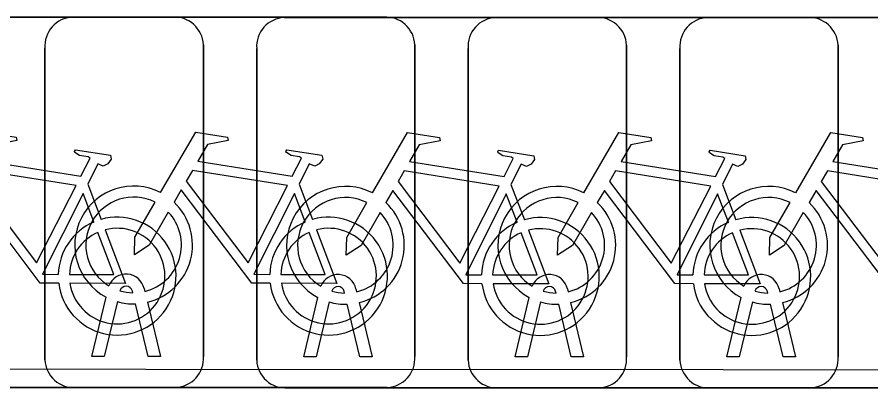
# Model space of a CAD drawing. Extents: x 160732 to 162105, y 387428 to 388479.
# Drawn here: x 160975.413 to 160977.719, y 388317.625 to 388318.626 of the extents above; entities that cross this region are included whole.
import ezdxf

# ---------------------------------------------------------------- set-up
doc = ezdxf.new("R2010")
doc.units = 0
doc.layers.add('IMGEO_Fietsenrek', color=7, linetype='Continuous')
doc.layers.add('IMGEO_Voetpad_open', color=7, linetype='Continuous')

msp = doc.modelspace()

# ---------------------------------------------------------------- linework, layer by layer
at = {"layer": 'IMGEO_Fietsenrek'}
for p, q in [((160974.9919, 388318.6255), (160975.8328, 388318.6255)), ((160975.8328, 388318.6255), (160974.9919, 388318.6255)), ((160975.5629, 388318.6255), (160976.4038, 388318.6255)), ((160976.4038, 388318.6255), (160975.5629, 388318.6255)), ((160976.1349, 388318.6245), (160976.9758, 388318.6245)), ((160976.9758, 388318.6245), (160976.1349, 388318.6245)), ((160976.7059, 388318.6245), (160977.5468, 388318.6245)), ((160977.5468, 388318.6245), (160976.7059, 388318.6245)), ((160977.2779, 388318.6245), (160978.1188, 388318.6245)), ((160978.1188, 388318.6245), (160977.2779, 388318.6245)), ((160975.4885, 388317.7009), (160975.4885, 388318.5418)), ((160975.4885, 388318.5418), (160975.4885, 388317.7009)), ((160975.9165, 388318.5511), (160975.9165, 388317.7102)), ((160975.9165, 388317.7102), (160975.9165, 388318.5511)), ((160976.0605, 388317.6999), (160976.0605, 388318.5408)), ((160976.0605, 388318.5408), (160976.0605, 388317.6999)), ((160976.4875, 388318.5511), (160976.4875, 388317.7102)), ((160976.4875, 388317.7102), (160976.4875, 388318.5511)), ((160976.6315, 388317.6999), (160976.6315, 388318.5408)), ((160976.6315, 388318.5408), (160976.6315, 388317.6999)), ((160977.0595, 388318.5501), (160977.0595, 388317.7092)), ((160977.0595, 388317.7092), (160977.0595, 388318.5501)), ((160977.2035, 388317.6999), (160977.2035, 388318.5408)), ((160977.2035, 388318.5408), (160977.2035, 388317.6999)), ((160977.6305, 388318.5501), (160977.6305, 388317.7092)), ((160977.6305, 388317.7092), (160977.6305, 388318.5501)), ((160975.6042, 388318.1752), (160975.6405, 388318.08)), ((160976.1752, 388318.1752), (160976.2115, 388318.08)), ((160976.7472, 388318.1742), (160976.7835, 388318.079)), ((160977.3182, 388318.1742), (160977.3545, 388318.079)), ((160975.7566, 388317.8934), (160975.7584, 388317.8855)), ((160976.3286, 388317.8924), (160976.3304, 388317.8845)), ((160976.8996, 388317.8924), (160976.9014, 388317.8845)), ((160977.4716, 388317.8924), (160977.4734, 388317.8845)), ((160975.6155, 388317.7103), (160975.6538, 388317.8703)), ((160975.7259, 388317.8819), (160975.7249, 388317.8862)), ((160976.1875, 388317.7093), (160976.2258, 388317.8693)), ((160976.2979, 388317.8809), (160976.2969, 388317.8852)), ((160976.7585, 388317.7093), (160976.7968, 388317.8693)), ((160976.8689, 388317.8809), (160976.8679, 388317.8852)), ((160977.3305, 388317.7093), (160977.3688, 388317.8693)), ((160977.4409, 388317.8809), (160977.4399, 388317.8852)), ((160975.6842, 388317.8581), (160975.6489, 388317.7103)), ((160975.767, 388317.7103), (160975.7331, 388317.852)), ((160975.7654, 388317.8563), (160975.8004, 388317.7103)), ((160976.2562, 388317.8571), (160976.2209, 388317.7093)), ((160976.339, 388317.7093), (160976.3051, 388317.851)), ((160976.3374, 388317.8553), (160976.3724, 388317.7093)), ((160976.8272, 388317.8571), (160976.7919, 388317.7093)), ((160976.91, 388317.7093), (160976.8761, 388317.851)), ((160976.9084, 388317.8553), (160976.9434, 388317.7093)), ((160977.3992, 388317.8571), (160977.3639, 388317.7093)), ((160977.482, 388317.7093), (160977.4481, 388317.851)), ((160977.4804, 388317.8553), (160977.5154, 388317.7093)), ((160975.6489, 388317.7103), (160975.6155, 388317.7103)), ((160975.8004, 388317.7103), (160975.767, 388317.7103)), ((160976.2209, 388317.7093), (160976.1875, 388317.7093)), ((160976.3724, 388317.7093), (160976.339, 388317.7093)), ((160976.7919, 388317.7093), (160976.7585, 388317.7093)), ((160976.9434, 388317.7093), (160976.91, 388317.7093)), ((160977.3639, 388317.7093), (160977.3305, 388317.7093)), ((160977.5154, 388317.7093), (160977.482, 388317.7093)), ((160975.8421, 388317.6265), (160975.0012, 388317.6265)), ((160975.0012, 388317.6265), (160975.8421, 388317.6265)), ((160976.4131, 388317.6265), (160975.5722, 388317.6265)), ((160975.5722, 388317.6265), (160976.4131, 388317.6265)), ((160976.9851, 388317.6255), (160976.1442, 388317.6255)), ((160976.1442, 388317.6255), (160976.9851, 388317.6255)), ((160977.5561, 388317.6255), (160976.7152, 388317.6255)), ((160976.7152, 388317.6255), (160977.5561, 388317.6255)), ((160978.1281, 388317.6255), (160977.2872, 388317.6255)), ((160977.2872, 388317.6255), (160978.1281, 388317.6255))]:
    msp.add_line(p, q, dxfattribs=at)
for points in [[(160975.2301, 388318.1522), (160975.3248, 388318.3157), (160975.411, 388318.3019), (160975.4127, 388318.2932), (160975.3566, 388318.2823), (160975.3304, 388318.237), (160975.5856, 388318.1962)], [(160975.8011, 388318.1522), (160975.8958, 388318.3157), (160975.982, 388318.3019), (160975.9837, 388318.2932), (160975.9276, 388318.2823), (160975.9014, 388318.237), (160976.1566, 388318.1962)], [(160976.3731, 388318.1512), (160976.4678, 388318.3147), (160976.554, 388318.3009), (160976.5557, 388318.2922), (160976.4996, 388318.2813), (160976.4734, 388318.236), (160976.7286, 388318.1952)], [(160976.9441, 388318.1512), (160977.0388, 388318.3147), (160977.125, 388318.3009), (160977.1267, 388318.2922), (160977.0706, 388318.2813), (160977.0444, 388318.236), (160977.2996, 388318.1952)], [(160977.5161, 388318.1512), (160977.6108, 388318.3147), (160977.697, 388318.3009), (160977.6987, 388318.2922), (160977.6426, 388318.2813), (160977.6164, 388318.236), (160977.8716, 388318.1952)], [(160975.5856, 388318.1962), (160975.6106, 388318.245), (160975.6055, 388318.249), (160975.5823, 388318.2527), (160975.5696, 388318.2602), (160975.5686, 388318.2633), (160975.5708, 388318.2679), (160975.6656, 388318.2528), (160975.6679, 388318.2425), (160975.6585, 388318.2301), (160975.6461, 388318.2237), (160975.6316, 388318.2299), (160975.6042, 388318.1752)], [(160976.1566, 388318.1962), (160976.1816, 388318.245), (160976.1765, 388318.249), (160976.1533, 388318.2527), (160976.1406, 388318.2602), (160976.1396, 388318.2633), (160976.1418, 388318.2679), (160976.2366, 388318.2528), (160976.2389, 388318.2425), (160976.2295, 388318.2301), (160976.2171, 388318.2237), (160976.2026, 388318.2299), (160976.1752, 388318.1752)], [(160976.7286, 388318.1952), (160976.7536, 388318.244), (160976.7485, 388318.248), (160976.7253, 388318.2517), (160976.7126, 388318.2592), (160976.7116, 388318.2623), (160976.7138, 388318.2669), (160976.8086, 388318.2518), (160976.8109, 388318.2415), (160976.8015, 388318.2291), (160976.7891, 388318.2227), (160976.7746, 388318.2289), (160976.7472, 388318.1742)], [(160977.2996, 388318.1952), (160977.3246, 388318.244), (160977.3195, 388318.248), (160977.2963, 388318.2517), (160977.2836, 388318.2592), (160977.2826, 388318.2623), (160977.2848, 388318.2669), (160977.3796, 388318.2518), (160977.3819, 388318.2415), (160977.3725, 388318.2291), (160977.3601, 388318.2227), (160977.3456, 388318.2289), (160977.3182, 388318.1742)], [(160975.5727, 388318.171), (160975.3159, 388318.212), (160975.2992, 388318.1832), (160975.4662, 388317.9629), (160975.5727, 388318.171)], [(160976.1437, 388318.171), (160975.8869, 388318.212), (160975.8702, 388318.1832), (160976.0372, 388317.9629), (160976.1437, 388318.171)], [(160976.7157, 388318.17), (160976.4589, 388318.211), (160976.4422, 388318.1822), (160976.6092, 388317.9619), (160976.7157, 388318.17)], [(160977.2867, 388318.17), (160977.0299, 388318.211), (160977.0132, 388318.1822), (160977.1802, 388317.9619), (160977.2867, 388318.17)], [(160977.8587, 388318.17), (160977.6019, 388318.211), (160977.5852, 388318.1822), (160977.7522, 388317.9619), (160977.8587, 388318.17)], [(160975.5258, 388317.9075), (160975.4761, 388317.9076), (160975.2854, 388318.1593), (160975.2664, 388318.1265)], [(160975.6207, 388318.073), (160975.5914, 388318.1498), (160975.482, 388317.9317), (160975.5247, 388317.9316)], [(160976.0968, 388317.9075), (160976.0471, 388317.9076), (160975.8564, 388318.1593), (160975.8374, 388318.1265)], [(160976.1917, 388318.073), (160976.1624, 388318.1498), (160976.053, 388317.9317), (160976.0957, 388317.9316)], [(160976.6688, 388317.9065), (160976.6191, 388317.9066), (160976.4284, 388318.1583), (160976.4094, 388318.1255)], [(160976.7637, 388318.072), (160976.7344, 388318.1488), (160976.625, 388317.9307), (160976.6677, 388317.9306)], [(160977.2398, 388317.9065), (160977.1901, 388317.9066), (160976.9994, 388318.1583), (160976.9804, 388318.1255)], [(160977.3347, 388318.072), (160977.3054, 388318.1488), (160977.196, 388317.9307), (160977.2387, 388317.9306)], [(160977.8118, 388317.9065), (160977.7621, 388317.9066), (160977.5714, 388318.1583), (160977.5524, 388318.1255)], [(160975.8218, 388318.0997), (160975.7702, 388318.0105), (160975.7303, 388317.9845), (160975.7315, 388318.032), (160975.786, 388318.1262)], [(160976.3938, 388318.0987), (160976.3422, 388318.0095), (160976.3023, 388317.9835), (160976.3035, 388318.031), (160976.358, 388318.1252)], [(160976.9648, 388318.0987), (160976.9132, 388318.0095), (160976.8733, 388317.9835), (160976.8745, 388318.031), (160976.929, 388318.1252)], [(160977.5368, 388318.0987), (160977.4852, 388318.0095), (160977.4453, 388317.9835), (160977.4465, 388318.031), (160977.501, 388318.1252)], [(160975.6512, 388318.0518), (160975.7062, 388317.9072), (160975.5561, 388317.9075)], [(160976.2222, 388318.0518), (160976.2772, 388317.9072), (160976.1271, 388317.9075)], [(160975.5547, 388317.9315), (160975.6746, 388317.9313), (160975.6314, 388318.0449)], [(160976.1257, 388317.9315), (160976.2456, 388317.9313), (160976.2024, 388318.0449)], [(160976.6977, 388317.9305), (160976.8176, 388317.9303), (160976.7744, 388318.0439)], [(160976.7942, 388318.0508), (160976.8492, 388317.9062), (160976.6991, 388317.9065)], [(160977.2687, 388317.9305), (160977.3886, 388317.9303), (160977.3454, 388318.0439)], [(160977.3652, 388318.0508), (160977.4202, 388317.9062), (160977.2701, 388317.9065)]]:
    msp.add_lwpolyline(points, dxfattribs=at)
for centre, radius, start, end in [((160975.5662, 388318.5476), 0.0779, 92.4484, 184.2845), ((160975.5662, 388318.5476), 0.0779, 92.4484, 184.2845), ((160975.8386, 388318.5478), 0.0779, 2.4484, 94.2845), ((160975.8386, 388318.5478), 0.0779, 2.4484, 94.2845), ((160976.1382, 388318.5466), 0.0779, 92.4484, 184.2845), ((160976.1382, 388318.5466), 0.0779, 92.4484, 184.2845), ((160976.4096, 388318.5478), 0.0779, 2.4484, 94.2845), ((160976.4096, 388318.5478), 0.0779, 2.4484, 94.2845), ((160976.7092, 388318.5466), 0.0779, 92.4484, 184.2845), ((160976.7092, 388318.5466), 0.0779, 92.4484, 184.2845), ((160976.9816, 388318.5468), 0.0779, 2.4484, 94.2845), ((160976.9816, 388318.5468), 0.0779, 2.4484, 94.2845), ((160977.2812, 388318.5466), 0.0779, 92.4484, 184.2845), ((160977.2812, 388318.5466), 0.0779, 92.4484, 184.2845), ((160977.5526, 388318.5468), 0.0779, 2.4484, 94.2845), ((160977.5526, 388318.5468), 0.0779, 2.4484, 94.2845), ((160975.7281, 388318.0109), 0.159, 62.6766, 242.1369), ((160976.3001, 388318.0099), 0.159, 62.6766, 242.1369), ((160976.8711, 388318.0099), 0.159, 62.6766, 242.1369), ((160977.4431, 388318.0099), 0.159, 62.6766, 242.1369), ((160975.7281, 388318.0109), 0.129, 63.3192, 238.903), ((160975.7281, 388318.0109), 0.159, 283.5766, 46.6042), ((160976.3001, 388318.0099), 0.129, 63.3192, 238.903), ((160976.3001, 388318.0099), 0.159, 283.5766, 46.6042), ((160976.8711, 388318.0099), 0.129, 63.3192, 238.903), ((160976.8711, 388318.0099), 0.159, 283.5766, 46.6042), ((160977.4431, 388318.0099), 0.129, 63.3192, 238.903), ((160977.4431, 388318.0099), 0.159, 283.5766, 46.6042), ((160975.7281, 388318.0109), 0.129, 283.6043, 43.4302), ((160976.3001, 388318.0099), 0.129, 283.6043, 43.4302), ((160976.8711, 388318.0099), 0.129, 283.6043, 43.4302), ((160977.4431, 388318.0099), 0.129, 283.6043, 43.4302), ((160975.6837, 388317.9269), 0.159, 187.0065, 105.7708), ((160976.2547, 388317.9269), 0.159, 187.0065, 105.7708), ((160976.8267, 388317.9259), 0.159, 187.0065, 105.7708), ((160977.3977, 388317.9259), 0.159, 187.0065, 105.7708), ((160975.6837, 388317.9269), 0.159, 113.3408, 178.3217), ((160975.6837, 388317.9269), 0.129, 188.6715, 104.5883), ((160976.2547, 388317.9269), 0.159, 113.3408, 178.3217), ((160976.2547, 388317.9269), 0.129, 188.6715, 104.5883), ((160976.8267, 388317.9259), 0.159, 113.3408, 178.3217), ((160976.8267, 388317.9259), 0.129, 188.6715, 104.5883), ((160977.3977, 388317.9259), 0.159, 113.3408, 178.3217), ((160977.3977, 388317.9259), 0.129, 188.6715, 104.5883), ((160975.6837, 388317.9269), 0.129, 113.923, 177.9556), ((160976.2547, 388317.9269), 0.129, 113.923, 177.9556), ((160976.8267, 388317.9259), 0.129, 113.923, 177.9556), ((160977.3977, 388317.9259), 0.129, 113.923, 177.9556), ((160975.7079, 388317.8823), 0.0499, 12.8025, 158.6934), ((160976.2799, 388317.8813), 0.0499, 12.8025, 158.6934), ((160976.8509, 388317.8813), 0.0499, 12.8025, 158.6934), ((160977.4229, 388317.8813), 0.0499, 12.8025, 158.6934), ((160975.7079, 388317.8823), 0.0174, 12.8025, 163.4502), ((160976.2799, 388317.8813), 0.0174, 12.8025, 163.4502), ((160976.8509, 388317.8813), 0.0174, 12.8025, 163.4502), ((160977.4229, 388317.8813), 0.0174, 12.8025, 163.4502), ((160975.7281, 388318.0109), 0.129, 253.415, 269.0204), ((160976.3001, 388318.0099), 0.129, 253.415, 269.0204), ((160976.8711, 388318.0099), 0.129, 253.415, 269.0204), ((160977.4431, 388318.0099), 0.129, 253.415, 269.0204), ((160975.7281, 388318.0109), 0.159, 253.9967, 271.7867), ((160976.3001, 388318.0099), 0.159, 253.9967, 271.7867), ((160976.8711, 388318.0099), 0.159, 253.9967, 271.7867), ((160977.4431, 388318.0099), 0.159, 253.9967, 271.7867), ((160975.8388, 388317.7044), 0.0779, 272.4484, 4.2845), ((160975.8388, 388317.7044), 0.0779, 272.4484, 4.2845), ((160976.4098, 388317.7044), 0.0779, 272.4484, 4.2845), ((160976.4098, 388317.7044), 0.0779, 272.4484, 4.2845), ((160976.9818, 388317.7034), 0.0779, 272.4484, 4.2845), ((160976.9818, 388317.7034), 0.0779, 272.4484, 4.2845), ((160977.5528, 388317.7034), 0.0779, 272.4484, 4.2845), ((160977.5528, 388317.7034), 0.0779, 272.4484, 4.2845), ((160975.5664, 388317.7042), 0.0779, 182.4484, 274.2845), ((160975.5664, 388317.7042), 0.0779, 182.4484, 274.2845), ((160976.1384, 388317.7032), 0.0779, 182.4484, 274.2845), ((160976.1384, 388317.7032), 0.0779, 182.4484, 274.2845), ((160976.7094, 388317.7032), 0.0779, 182.4484, 274.2845), ((160976.7094, 388317.7032), 0.0779, 182.4484, 274.2845), ((160977.2814, 388317.7032), 0.0779, 182.4484, 274.2845), ((160977.2814, 388317.7032), 0.0779, 182.4484, 274.2845)]:
    msp.add_arc(centre, radius, start, end, dxfattribs=at)
at = {"layer": 'IMGEO_Voetpad_open'}
msp.add_lwpolyline([(160957.054, 388317.687), (160980.438, 388317.673)], dxfattribs=at)

doc.saveas('drawing.dxf')
